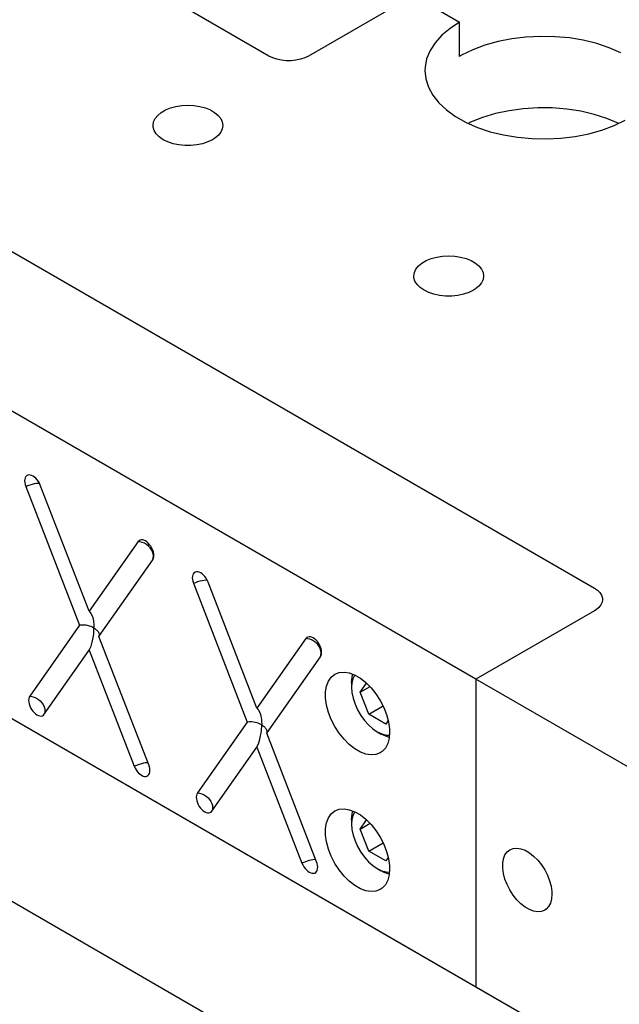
# Model space of a CAD drawing. Header units: inches. Extents: x 3 to 289, y 4 to 291.
# Tile 529 of 634: x 143.16 to 145.85, y 267.87 to 272.28. Entities that reach past the tile are written whole.
import ezdxf

# ---------------------------------------------------------------- set-up
doc = ezdxf.new("R2010")
doc.units = ezdxf.units.IN
doc.header["$LTSCALE"] = 0.5
doc.header["$MEASUREMENT"] = 0
doc.layers.add('STR_INS', color=8, linetype='Continuous')

msp = doc.modelspace()

# ---------------------------------------------------------------- linework, layer by layer
at = {"layer": 'STR_INS', "color": 190, "linetype": 'Continuous'}
for p, q in [((144.279, 272.1142), (142.2945, 273.2599)), ((144.926, 272.3857), (144.4557, 272.1142)), ((144.926, 272.3857), (145.1331, 272.2661)), ((145.09, 272.2379), (145.0531, 272.2069)), ((145.1331, 272.2661), (145.09, 272.2379)), ((145.1331, 272.1126), (145.1331, 272.2661)), ((145.0531, 272.2069), (145.0231, 272.1735)), ((145.4303, 272.1991), (145.3666, 272.1912)), ((145.4952, 272.2023), (145.4303, 272.1991)), ((145.5603, 272.2009), (145.4952, 272.2023)), ((145.6247, 272.195), (145.5603, 272.2009)), ((145.6872, 272.1845), (145.6247, 272.195)), ((141.494, 272.181), (145.7366, 269.7315)), ((145.0231, 272.1735), (145.0004, 272.1383)), ((145.2465, 272.1625), (145.1919, 272.1419)), ((145.305, 272.179), (145.2465, 272.1625)), ((145.3666, 272.1912), (145.305, 272.179)), ((145.7471, 272.1697), (145.6872, 272.1845)), ((145.8034, 272.1508), (145.7471, 272.1697)), ((145.8553, 272.128), (145.8034, 272.1508)), ((144.2957, 272.1061), (144.279, 272.1142)), ((144.3145, 272.0998), (144.2957, 272.1061)), ((144.439, 272.1061), (144.4202, 272.0998)), ((144.4557, 272.1142), (144.439, 272.1061)), ((145.0004, 272.1383), (144.9854, 272.1017)), ((145.1421, 272.1177), (145.1331, 272.1126)), ((145.1919, 272.1419), (145.1421, 272.1177)), ((144.335, 272.0955), (144.3145, 272.0998)), ((144.3565, 272.0934), (144.335, 272.0955)), ((144.3782, 272.0934), (144.3565, 272.0934)), ((144.3997, 272.0955), (144.3782, 272.0934)), ((144.4202, 272.0998), (144.3997, 272.0955)), ((144.9782, 272.0643), (144.9776, 272.0493)), ((144.9854, 272.1017), (144.9782, 272.0643)), ((144.9776, 272.0493), (144.9816, 272.0118)), ((144.9816, 272.0118), (144.9935, 271.9748)), ((144.9935, 271.9748), (145.0132, 271.939)), ((145.0132, 271.939), (145.0403, 271.9048)), ((143.8377, 271.8815), (143.8624, 271.8881)), ((143.8624, 271.8881), (143.8887, 271.8922)), ((143.8887, 271.8922), (143.9158, 271.8936)), ((143.9158, 271.8936), (143.943, 271.8922)), ((143.943, 271.8922), (143.9693, 271.8881)), ((143.9693, 271.8881), (143.9939, 271.8815)), ((145.0403, 271.9048), (145.0745, 271.8728)), ((143.769, 271.8342), (143.7805, 271.8485)), ((143.7805, 271.8485), (143.7961, 271.8614)), ((143.7961, 271.8614), (143.8154, 271.8725)), ((143.8154, 271.8725), (143.8377, 271.8815)), ((143.9939, 271.8815), (144.0163, 271.8725)), ((144.0163, 271.8725), (144.0355, 271.8614)), ((144.0355, 271.8614), (144.0511, 271.8485)), ((144.0511, 271.8485), (144.0626, 271.8342)), ((145.0745, 271.8728), (145.1152, 271.8434)), ((145.1152, 271.8434), (145.1619, 271.8171)), ((145.2937, 271.8561), (145.2358, 271.8388)), ((145.3548, 271.8692), (145.2937, 271.8561)), ((145.4182, 271.8779), (145.3548, 271.8692)), ((145.4829, 271.882), (145.4182, 271.8779)), ((145.5481, 271.8815), (145.4829, 271.882)), ((145.6126, 271.8764), (145.5481, 271.8815)), ((145.6756, 271.8668), (145.6126, 271.8764)), ((145.7361, 271.8528), (145.6756, 271.8668)), ((145.7931, 271.8346), (145.7361, 271.8528)), ((143.7596, 271.8034), (143.7619, 271.819)), ((143.7602, 271.7955), (143.7596, 271.8034)), ((143.7649, 271.78), (143.7602, 271.7955)), ((143.7619, 271.819), (143.769, 271.8342)), ((144.0626, 271.8342), (144.0697, 271.819)), ((144.0697, 271.819), (144.0721, 271.8034)), ((144.0721, 271.8034), (144.0697, 271.7877)), ((145.1619, 271.8171), (145.2137, 271.7944)), ((145.1821, 271.8175), (145.1713, 271.8126)), ((145.2358, 271.8388), (145.1821, 271.8175)), ((145.7707, 271.7827), (145.8252, 271.8032)), ((145.8459, 271.8126), (145.7931, 271.8346)), ((145.8252, 271.8032), (145.875, 271.8275)), ((143.7742, 271.7652), (143.7649, 271.78)), ((143.7878, 271.7516), (143.7742, 271.7652)), ((143.8053, 271.7396), (143.7878, 271.7516)), ((144.0511, 271.7583), (144.0355, 271.7454)), ((144.0626, 271.7725), (144.0511, 271.7583)), ((144.0697, 271.7877), (144.0626, 271.7725)), ((145.2137, 271.7944), (145.27, 271.7754)), ((145.27, 271.7754), (145.3299, 271.7606)), ((145.3299, 271.7606), (145.3925, 271.7502)), ((145.5868, 271.7461), (145.6505, 271.7539)), ((145.6505, 271.7539), (145.7121, 271.7662)), ((145.7121, 271.7662), (145.7707, 271.7827)), ((143.8262, 271.7295), (143.8053, 271.7396)), ((143.8498, 271.7216), (143.8262, 271.7295)), ((143.8754, 271.7162), (143.8498, 271.7216)), ((143.9022, 271.7135), (143.8754, 271.7162)), ((143.9294, 271.7135), (143.9022, 271.7135)), ((143.9563, 271.7162), (143.9294, 271.7135)), ((143.9819, 271.7216), (143.9563, 271.7162)), ((144.0054, 271.7295), (143.9819, 271.7216)), ((144.0263, 271.7396), (144.0054, 271.7295)), ((144.0355, 271.7454), (144.0263, 271.7396)), ((145.3925, 271.7502), (145.4568, 271.7442)), ((145.4568, 271.7442), (145.5219, 271.7429)), ((145.5219, 271.7429), (145.5868, 271.7461)), ((146.8503, 266.9959), (139.1428, 271.4457)), ((144.9487, 271.174), (144.9643, 271.1869)), ((144.9643, 271.1869), (144.9836, 271.198)), ((144.9836, 271.198), (145.0059, 271.207)), ((145.0059, 271.207), (145.0306, 271.2137)), ((145.0306, 271.2137), (145.0569, 271.2177)), ((145.0569, 271.2177), (145.084, 271.2191)), ((145.084, 271.2191), (145.1112, 271.2177)), ((145.1112, 271.2177), (145.1375, 271.2137)), ((145.1375, 271.2137), (145.1622, 271.207)), ((145.1622, 271.207), (145.1845, 271.198)), ((145.1845, 271.198), (145.2037, 271.1869)), ((145.2037, 271.1869), (145.2194, 271.174)), ((144.9278, 271.1289), (144.9302, 271.1446)), ((144.9302, 271.1446), (144.9372, 271.1598)), ((144.9372, 271.1598), (144.9487, 271.174)), ((145.2194, 271.174), (145.2309, 271.1598)), ((145.2309, 271.1598), (145.2379, 271.1446)), ((145.2379, 271.1446), (145.2403, 271.1289)), ((144.9284, 271.121), (144.9278, 271.1289)), ((144.9331, 271.1056), (144.9284, 271.121)), ((144.9424, 271.0908), (144.9331, 271.1056)), ((144.9561, 271.0772), (144.9424, 271.0908)), ((145.2309, 271.098), (145.2194, 271.0838)), ((145.2379, 271.1132), (145.2309, 271.098)), ((145.2403, 271.1289), (145.2379, 271.1132)), ((144.9736, 271.0651), (144.9561, 271.0772)), ((144.9944, 271.055), (144.9736, 271.0651)), ((145.018, 271.0471), (144.9944, 271.055)), ((145.0436, 271.0418), (145.018, 271.0471)), ((145.1501, 271.0471), (145.1245, 271.0418)), ((145.1737, 271.055), (145.1501, 271.0471)), ((145.1945, 271.0651), (145.1737, 271.055)), ((145.2037, 271.0709), (145.1945, 271.0651)), ((145.2194, 271.0838), (145.2037, 271.0709)), ((145.0704, 271.039), (145.0436, 271.0418)), ((145.0977, 271.039), (145.0704, 271.039)), ((145.1245, 271.0418), (145.0977, 271.039)), ((139.1428, 270.6292), (146.8503, 266.1794)), ((145.7366, 269.7315), (145.7506, 269.7219)), ((145.7506, 269.7219), (145.7615, 269.711)), ((145.7615, 269.711), (145.769, 269.6992)), ((145.769, 269.6992), (145.7728, 269.6868)), ((145.7732, 269.6805), (145.7713, 269.668)), ((145.7728, 269.6868), (145.7732, 269.6805)), ((145.7565, 269.6444), (145.744, 269.6341)), ((145.7657, 269.6558), (145.7565, 269.6444)), ((145.7713, 269.668), (145.7657, 269.6558)), ((145.7366, 269.6295), (145.2063, 269.3233)), ((145.744, 269.6341), (145.7366, 269.6295)), ((146.8503, 268.3741), (145.2063, 269.3233)), ((145.2063, 269.3233), (145.2063, 267.945)), ((145.3294, 268.5194), (145.336, 268.5365)), ((145.336, 268.5365), (145.3456, 268.5502)), ((145.3456, 268.5502), (145.358, 268.56)), ((145.358, 268.56), (145.3727, 268.5658)), ((145.3727, 268.5658), (145.3894, 268.5673)), ((145.3894, 268.5673), (145.4075, 268.5645)), ((145.4075, 268.5645), (145.4265, 268.5574)), ((145.4265, 268.5574), (145.4457, 268.5463)), ((145.4457, 268.5463), (145.4647, 268.5314)), ((145.326, 268.4994), (145.3294, 268.5194)), ((145.326, 268.4772), (145.326, 268.4994)), ((145.4647, 268.5314), (145.4828, 268.5134)), ((145.4828, 268.5134), (145.4995, 268.4926)), ((145.4995, 268.4926), (145.5142, 268.4698)), ((145.3294, 268.4533), (145.326, 268.4772)), ((145.336, 268.4286), (145.3294, 268.4533)), ((145.5142, 268.4698), (145.5266, 268.4457)), ((145.5266, 268.4457), (145.5362, 268.4208)), ((145.3456, 268.4038), (145.336, 268.4286)), ((145.358, 268.3796), (145.3456, 268.4038)), ((145.5362, 268.4208), (145.5428, 268.3961)), ((145.3727, 268.3568), (145.358, 268.3796)), ((145.3894, 268.3361), (145.3727, 268.3568)), ((145.5428, 268.3961), (145.5462, 268.3723)), ((145.5466, 268.3609), (145.5449, 268.3398)), ((145.5462, 268.3723), (145.5466, 268.3609)), ((145.4075, 268.318), (145.3894, 268.3361)), ((145.4265, 268.3032), (145.4075, 268.318)), ((145.5399, 268.3212), (145.5318, 268.3057)), ((145.5449, 268.3398), (145.5399, 268.3212)), ((145.4457, 268.2921), (145.4265, 268.3032)), ((145.4647, 268.285), (145.4457, 268.2921)), ((145.4828, 268.2821), (145.4647, 268.285)), ((145.4995, 268.2836), (145.4828, 268.2821)), ((145.5142, 268.2894), (145.4995, 268.2836)), ((145.5207, 268.2939), (145.5142, 268.2894)), ((145.5318, 268.3057), (145.5207, 268.2939)), ((146.8503, 266.9959), (145.2063, 267.945))]:
    msp.add_line(p, q, dxfattribs=at)
at = {"layer": 'STR_INS', "color": 9, "linetype": 'Continuous'}
for p, q in [((141.494, 272.181), (145.7366, 269.7315)), ((145.2063, 269.3233), (140.7869, 271.8748)), ((145.2063, 267.945), (140.7869, 270.4966)), ((143.1849, 270.2189), (143.1842, 270.2117)), ((143.1842, 270.2117), (143.1847, 270.2039)), ((143.1866, 270.2253), (143.1849, 270.2189)), ((143.1894, 270.2305), (143.1866, 270.2253)), ((143.1933, 270.2345), (143.1894, 270.2305)), ((143.198, 270.2371), (143.1933, 270.2345)), ((143.2034, 270.2382), (143.198, 270.2371)), ((143.2094, 270.2379), (143.2034, 270.2382)), ((143.2154, 270.2363), (143.2094, 270.2379)), ((143.222, 270.2332), (143.2154, 270.2363)), ((143.2285, 270.2287), (143.222, 270.2332)), ((143.2349, 270.2231), (143.2285, 270.2287)), ((143.2408, 270.2164), (143.2349, 270.2231)), ((143.2462, 270.209), (143.2408, 270.2164)), ((143.2509, 270.2009), (143.2462, 270.209)), ((143.1847, 270.2039), (143.1864, 270.1956)), ((143.1864, 270.1956), (143.1891, 270.1871)), ((143.1891, 270.1871), (143.1893, 270.1867)), ((143.1893, 270.1867), (143.4303, 269.5655)), ((143.2547, 270.1925), (143.2509, 270.2009)), ((143.4739, 269.6275), (143.2547, 270.1925)), ((143.6971, 269.9436), (143.6933, 269.9396)), ((143.7018, 269.9462), (143.6971, 269.9436)), ((143.7072, 269.9474), (143.7018, 269.9462)), ((143.7132, 269.9471), (143.7072, 269.9474)), ((143.7189, 269.9455), (143.7132, 269.9471)), ((143.7255, 269.9425), (143.7189, 269.9455)), ((143.6931, 269.9394), (143.4739, 269.6275)), ((143.6933, 269.9396), (143.6931, 269.9394)), ((143.732, 269.9381), (143.7255, 269.9425)), ((143.7384, 269.9325), (143.732, 269.9381)), ((143.7444, 269.9259), (143.7384, 269.9325)), ((143.7498, 269.9185), (143.7444, 269.9259)), ((143.7545, 269.9104), (143.7498, 269.9185)), ((143.7583, 269.902), (143.7545, 269.9104)), ((143.7611, 269.8936), (143.7583, 269.902)), ((143.5175, 269.5152), (143.7585, 269.858)), ((143.7585, 269.858), (143.7613, 269.8633)), ((143.7629, 269.8852), (143.7611, 269.8936)), ((143.7613, 269.8633), (143.7614, 269.8636)), ((143.7614, 269.8636), (143.763, 269.87)), ((143.7635, 269.8773), (143.7629, 269.8852)), ((143.763, 269.87), (143.7635, 269.8773)), ((143.9362, 269.7852), (143.9355, 269.778)), ((143.9355, 269.778), (143.936, 269.7701)), ((143.936, 269.7701), (143.9377, 269.7618)), ((143.9379, 269.7915), (143.9362, 269.7852)), ((143.9407, 269.7967), (143.9379, 269.7915)), ((143.9446, 269.8007), (143.9407, 269.7967)), ((143.9493, 269.8033), (143.9446, 269.8007)), ((143.9547, 269.8045), (143.9493, 269.8033)), ((143.9607, 269.8042), (143.9547, 269.8045)), ((143.9667, 269.8025), (143.9607, 269.8042)), ((143.9733, 269.7994), (143.9667, 269.8025)), ((143.9798, 269.795), (143.9733, 269.7994)), ((143.9862, 269.7893), (143.9798, 269.795)), ((143.9921, 269.7827), (143.9862, 269.7893)), ((143.9975, 269.7752), (143.9921, 269.7827)), ((144.0022, 269.7671), (143.9975, 269.7752)), ((144.006, 269.7587), (144.0022, 269.7671)), ((143.9377, 269.7618), (143.9404, 269.7533)), ((143.9404, 269.7533), (143.9406, 269.7529)), ((143.9406, 269.7529), (144.1816, 269.1317)), ((144.2252, 269.1937), (144.006, 269.7587)), ((145.7366, 269.7315), (145.7506, 269.7219)), ((145.7506, 269.7219), (145.7615, 269.711)), ((145.7615, 269.711), (145.769, 269.6992)), ((145.769, 269.6992), (145.7728, 269.6868)), ((145.7732, 269.6805), (145.7713, 269.668)), ((145.7728, 269.6868), (145.7732, 269.6805)), ((145.7565, 269.6444), (145.744, 269.6341)), ((145.7657, 269.6558), (145.7565, 269.6444)), ((145.7713, 269.668), (145.7657, 269.6558)), ((143.4739, 269.6275), (143.4815, 269.6184)), ((143.4815, 269.6184), (143.4866, 269.6079)), ((143.4866, 269.6079), (143.4893, 269.5997)), ((143.4893, 269.5997), (143.4913, 269.5919)), ((143.4913, 269.5919), (143.4926, 269.5846)), ((145.7366, 269.6295), (145.2063, 269.3233)), ((145.744, 269.6341), (145.7366, 269.6295)), ((143.4303, 269.5655), (143.207, 269.2478)), ((143.4397, 269.566), (143.4303, 269.5655)), ((143.449, 269.5658), (143.4397, 269.566)), ((143.4579, 269.5648), (143.449, 269.5658)), ((143.4664, 269.5633), (143.4579, 269.5648)), ((143.4744, 269.5613), (143.4664, 269.5633)), ((143.4819, 269.5588), (143.4744, 269.5613)), ((143.4888, 269.5559), (143.4819, 269.5588)), ((143.4951, 269.5526), (143.4888, 269.5559)), ((143.4926, 269.5846), (143.4936, 269.5778)), ((143.4936, 269.5778), (143.4943, 269.5712)), ((143.4943, 269.5712), (143.4948, 269.5649)), ((143.4948, 269.5649), (143.495, 269.5587)), ((143.495, 269.5587), (143.4951, 269.5526)), ((143.495, 269.5443), (143.4951, 269.5526)), ((143.4951, 269.5526), (143.4988, 269.5503)), ((143.4988, 269.5503), (143.5023, 269.5478)), ((143.5023, 269.5478), (143.5055, 269.5452)), ((143.487, 269.4888), (143.4902, 269.5033)), ((143.4902, 269.5033), (143.4923, 269.5155)), ((143.4923, 269.5155), (143.4937, 269.5261)), ((143.4937, 269.5261), (143.4945, 269.5356)), ((143.4945, 269.5356), (143.495, 269.5443)), ((143.5055, 269.5452), (143.5084, 269.5425)), ((143.5084, 269.5425), (143.511, 269.5396)), ((143.511, 269.5396), (143.5133, 269.5366)), ((143.5133, 269.5366), (143.5152, 269.5335)), ((143.5152, 269.5335), (143.5167, 269.5302)), ((143.5167, 269.5302), (143.5178, 269.5266)), ((143.5183, 269.519), (143.5175, 269.5152)), ((143.7408, 268.9396), (143.5175, 269.5152)), ((143.5178, 269.5266), (143.5184, 269.5228)), ((143.5184, 269.5228), (143.5183, 269.519)), ((144.4444, 269.5056), (144.2252, 269.1937)), ((144.4446, 269.5058), (144.4444, 269.5056)), ((144.4484, 269.5098), (144.4446, 269.5058)), ((144.4531, 269.5124), (144.4484, 269.5098)), ((144.4585, 269.5136), (144.4531, 269.5124)), ((144.4645, 269.5133), (144.4585, 269.5136)), ((144.4702, 269.5118), (144.4645, 269.5133)), ((144.4768, 269.5087), (144.4702, 269.5118)), ((144.4833, 269.5043), (144.4768, 269.5087)), ((144.4897, 269.4988), (144.4833, 269.5043)), ((143.4739, 269.4531), (143.4818, 269.4719)), ((143.4818, 269.4719), (143.487, 269.4888)), ((144.4957, 269.4921), (144.4897, 269.4988)), ((144.5011, 269.4847), (144.4957, 269.4921)), ((144.5058, 269.4767), (144.5011, 269.4847)), ((144.5096, 269.4683), (144.5058, 269.4767)), ((144.5124, 269.4598), (144.5096, 269.4683)), ((144.5142, 269.4515), (144.5124, 269.4598)), ((143.2723, 269.1664), (143.4739, 269.4531)), ((143.4739, 269.4531), (143.6754, 268.9337)), ((144.2688, 269.0814), (144.5098, 269.4243)), ((144.5098, 269.4243), (144.5126, 269.4296)), ((144.5126, 269.4296), (144.5127, 269.4298)), ((144.5127, 269.4298), (144.5143, 269.4362)), ((144.5148, 269.4435), (144.5142, 269.4515)), ((144.5143, 269.4362), (144.5148, 269.4435)), ((144.5458, 269.315), (144.5583, 269.3328)), ((144.5583, 269.3328), (144.5744, 269.3457)), ((144.5744, 269.3457), (144.5936, 269.3532)), ((144.5936, 269.3532), (144.6153, 269.3551)), ((144.6153, 269.3551), (144.6388, 269.3514)), ((144.6388, 269.3514), (144.6634, 269.3422)), ((144.6634, 269.3422), (144.6885, 269.3278)), ((144.6885, 269.3278), (144.7131, 269.3085)), ((144.5329, 269.2668), (144.5372, 269.2928)), ((144.5372, 269.2928), (144.5458, 269.315)), ((144.7131, 269.3085), (144.7367, 269.285)), ((144.7367, 269.285), (144.7583, 269.2581)), ((145.2063, 269.3233), (145.2063, 267.945)), ((143.2042, 269.2425), (143.2025, 269.2361)), ((143.207, 269.2478), (143.2042, 269.2425)), ((144.5329, 269.2379), (144.5329, 269.2668)), ((144.5372, 269.207), (144.5329, 269.2379)), ((144.7583, 269.2581), (144.7775, 269.2284)), ((143.2025, 269.2361), (143.2019, 269.2289)), ((143.2019, 269.2289), (143.2025, 269.221)), ((143.2025, 269.221), (143.2042, 269.2127)), ((143.2042, 269.2127), (143.207, 269.2042)), ((143.207, 269.2042), (143.2107, 269.1958)), ((143.2107, 269.1958), (143.2154, 269.1877)), ((144.2252, 269.1937), (144.2328, 269.1846)), ((144.5458, 269.1748), (144.5372, 269.207)), ((144.7775, 269.2284), (144.7936, 269.197)), ((144.7936, 269.197), (144.8061, 269.1647)), ((143.2154, 269.1877), (143.2208, 269.1802)), ((143.2208, 269.1802), (143.2267, 269.1736)), ((143.2267, 269.1736), (143.2331, 269.168)), ((143.2331, 269.168), (143.2396, 269.1635)), ((143.2396, 269.1635), (143.2462, 269.1604)), ((143.2462, 269.1604), (143.2526, 269.1587)), ((143.2526, 269.1587), (143.2585, 269.1584)), ((143.2585, 269.1584), (143.2639, 269.1597)), ((143.2639, 269.1597), (143.2686, 269.1624)), ((143.2686, 269.1624), (143.2723, 269.1664)), ((144.2328, 269.1846), (144.2379, 269.1742)), ((144.2379, 269.1742), (144.2406, 269.166)), ((144.2406, 269.166), (144.2426, 269.1582)), ((144.2426, 269.1582), (144.2439, 269.1509)), ((144.2439, 269.1509), (144.2449, 269.144)), ((144.5583, 269.1426), (144.5458, 269.1748)), ((144.8061, 269.1647), (144.8147, 269.1326)), ((144.1816, 269.1317), (143.9583, 268.814)), ((144.191, 269.1323), (144.1816, 269.1317)), ((144.2003, 269.132), (144.191, 269.1323)), ((144.2092, 269.1311), (144.2003, 269.132)), ((144.2177, 269.1296), (144.2092, 269.1311)), ((144.2257, 269.1275), (144.2177, 269.1296)), ((144.2332, 269.125), (144.2257, 269.1275)), ((144.2401, 269.1221), (144.2332, 269.125)), ((144.2464, 269.1188), (144.2401, 269.1221)), ((144.2449, 269.144), (144.2456, 269.1375)), ((144.2456, 269.1375), (144.2461, 269.1312)), ((144.2458, 269.1018), (144.2463, 269.1105)), ((144.2461, 269.1312), (144.2463, 269.125)), ((144.2463, 269.125), (144.2464, 269.1188)), ((144.2463, 269.1105), (144.2464, 269.1188)), ((144.2464, 269.1188), (144.2501, 269.1165)), ((144.2501, 269.1165), (144.2536, 269.114)), ((144.2536, 269.114), (144.2568, 269.1114)), ((144.2568, 269.1114), (144.2597, 269.1087)), ((144.2597, 269.1087), (144.2623, 269.1058)), ((144.2623, 269.1058), (144.2646, 269.1028)), ((144.5744, 269.1111), (144.5583, 269.1426)), ((144.5936, 269.0815), (144.5744, 269.1111)), ((144.8147, 269.1326), (144.819, 269.1016)), ((144.2383, 269.0551), (144.2415, 269.0695)), ((144.2415, 269.0695), (144.2436, 269.0818)), ((144.2436, 269.0818), (144.245, 269.0924)), ((144.245, 269.0924), (144.2458, 269.1018)), ((144.2646, 269.1028), (144.2665, 269.0997)), ((144.2665, 269.0997), (144.268, 269.0965)), ((144.268, 269.0965), (144.2691, 269.0928)), ((144.2696, 269.0852), (144.2688, 269.0814)), ((144.4921, 268.5058), (144.2688, 269.0814)), ((144.2691, 269.0928), (144.2697, 269.0891)), ((144.2697, 269.0891), (144.2696, 269.0852)), ((144.6153, 269.0545), (144.5936, 269.0815)), ((144.8196, 269.0869), (144.8174, 269.0593)), ((144.819, 269.1016), (144.8196, 269.0869)), ((144.0236, 268.7327), (144.2252, 269.0194)), ((144.2252, 269.0194), (144.2331, 269.0382)), ((144.2252, 269.0194), (144.4267, 268.5)), ((144.2331, 269.0382), (144.2383, 269.0551)), ((144.6388, 269.031), (144.6153, 269.0545)), ((144.6634, 269.0118), (144.6388, 269.031)), ((144.8109, 269.0351), (144.8003, 269.015)), ((144.8174, 269.0593), (144.8109, 269.0351)), ((144.6885, 268.9973), (144.6634, 269.0118)), ((144.7131, 268.9881), (144.6885, 268.9973)), ((144.7367, 268.9844), (144.7131, 268.9881)), ((144.7583, 268.9864), (144.7367, 268.9844)), ((144.7775, 268.9939), (144.7583, 268.9864)), ((144.786, 268.9996), (144.7775, 268.9939)), ((144.8003, 269.015), (144.786, 268.9996)), ((143.6754, 268.9337), (143.6792, 268.9253)), ((143.7435, 268.9315), (143.7408, 268.9396)), ((143.7452, 268.9231), (143.7435, 268.9315)), ((143.6792, 268.9253), (143.6838, 268.9172)), ((143.6838, 268.9172), (143.6892, 268.9098)), ((143.6892, 268.9098), (143.6952, 268.9031)), ((143.6952, 268.9031), (143.7016, 268.8975)), ((143.7016, 268.8975), (143.7081, 268.893)), ((143.7081, 268.893), (143.7147, 268.8899)), ((143.7147, 268.8899), (143.721, 268.8882)), ((143.721, 268.8882), (143.727, 268.888)), ((143.727, 268.888), (143.7324, 268.8892)), ((143.7324, 268.8892), (143.737, 268.8919)), ((143.737, 268.8919), (143.7408, 268.896)), ((143.7408, 268.896), (143.7436, 268.9012)), ((143.7436, 268.9012), (143.7437, 268.9015)), ((143.7437, 268.9015), (143.7453, 268.9079)), ((143.7459, 268.9152), (143.7452, 268.9231)), ((143.7453, 268.9079), (143.7459, 268.9152)), ((143.9538, 268.8024), (143.9532, 268.7951)), ((143.9555, 268.8087), (143.9538, 268.8024)), ((143.9583, 268.814), (143.9555, 268.8087)), ((143.9532, 268.7951), (143.9538, 268.7872)), ((143.9538, 268.7872), (143.9555, 268.7789)), ((143.9555, 268.7789), (143.9583, 268.7704)), ((143.9583, 268.7704), (143.962, 268.762)), ((143.962, 268.762), (143.9667, 268.754)), ((143.9667, 268.754), (143.9721, 268.7465)), ((143.9721, 268.7465), (143.978, 268.7398)), ((143.978, 268.7398), (143.9844, 268.7342)), ((143.9844, 268.7342), (143.991, 268.7297)), ((143.991, 268.7297), (143.9975, 268.7266)), ((143.9975, 268.7266), (144.0039, 268.7249)), ((144.0039, 268.7249), (144.0098, 268.7247)), ((144.0098, 268.7247), (144.0152, 268.7259)), ((144.0152, 268.7259), (144.0199, 268.7286)), ((144.0199, 268.7286), (144.0236, 268.7327)), ((144.5458, 268.7027), (144.5583, 268.7205)), ((144.5583, 268.7205), (144.5744, 268.7333)), ((144.5744, 268.7333), (144.5936, 268.7408)), ((144.5936, 268.7408), (144.6153, 268.7428)), ((144.6153, 268.7428), (144.6388, 268.7391)), ((144.6388, 268.7391), (144.6634, 268.7299)), ((144.6634, 268.7299), (144.6885, 268.7154)), ((144.6885, 268.7154), (144.7131, 268.6961)), ((144.5329, 268.6545), (144.5372, 268.6804)), ((144.5372, 268.6804), (144.5458, 268.7027)), ((144.7131, 268.6961), (144.7367, 268.6727)), ((144.7367, 268.6727), (144.7583, 268.6457)), ((144.5329, 268.6256), (144.5329, 268.6545)), ((144.5372, 268.5946), (144.5329, 268.6256)), ((144.7583, 268.6457), (144.7775, 268.616)), ((144.5458, 268.5625), (144.5372, 268.5946)), ((144.7775, 268.616), (144.7936, 268.5846)), ((144.7936, 268.5846), (144.8061, 268.5523)), ((144.5583, 268.5302), (144.5458, 268.5625)), ((144.8061, 268.5523), (144.8147, 268.5202)), ((144.4267, 268.5), (144.4305, 268.4915)), ((144.4305, 268.4915), (144.4351, 268.4835)), ((144.4948, 268.4977), (144.4921, 268.5058)), ((144.4965, 268.4894), (144.4948, 268.4977)), ((144.4972, 268.4815), (144.4965, 268.4894)), ((144.5744, 268.4988), (144.5583, 268.5302)), ((144.5936, 268.4691), (144.5744, 268.4988)), ((144.8147, 268.5202), (144.819, 268.4892)), ((144.819, 268.4892), (144.8196, 268.4745)), ((144.4351, 268.4835), (144.4405, 268.476)), ((144.4405, 268.476), (144.4465, 268.4694)), ((144.4465, 268.4694), (144.4529, 268.4637)), ((144.4529, 268.4637), (144.4594, 268.4593)), ((144.4594, 268.4593), (144.466, 268.4562)), ((144.466, 268.4562), (144.4723, 268.4545)), ((144.4723, 268.4545), (144.4783, 268.4542)), ((144.4783, 268.4542), (144.4837, 268.4555)), ((144.4837, 268.4555), (144.4883, 268.4582)), ((144.4883, 268.4582), (144.4921, 268.4622)), ((144.4921, 268.4622), (144.4949, 268.4675)), ((144.4949, 268.4675), (144.495, 268.4678)), ((144.495, 268.4678), (144.4966, 268.4742)), ((144.4966, 268.4742), (144.4972, 268.4815)), ((144.6153, 268.4421), (144.5936, 268.4691)), ((144.8174, 268.4469), (144.8109, 268.4228)), ((144.8196, 268.4745), (144.8174, 268.4469)), ((144.6388, 268.4187), (144.6153, 268.4421)), ((144.6634, 268.3994), (144.6388, 268.4187)), ((144.8003, 268.4027), (144.786, 268.3873)), ((144.8109, 268.4228), (144.8003, 268.4027)), ((144.6885, 268.385), (144.6634, 268.3994)), ((144.7131, 268.3757), (144.6885, 268.385)), ((144.7367, 268.372), (144.7131, 268.3757)), ((144.7583, 268.374), (144.7367, 268.372)), ((144.7775, 268.3815), (144.7583, 268.374)), ((144.786, 268.3873), (144.7775, 268.3815))]:
    msp.add_line(p, q, dxfattribs=at)
at = {"layer": 'STR_INS', "color": 4, "linetype": 'Continuous'}
for p, q in [((143.1893, 270.1867), (143.1994, 270.1906)), ((143.1994, 270.1906), (143.2096, 270.1941)), ((143.2096, 270.1941), (143.2194, 270.1971)), ((143.2194, 270.1971), (143.2286, 270.1994)), ((143.2286, 270.1994), (143.2369, 270.201)), ((143.2369, 270.201), (143.2441, 270.2019)), ((143.2441, 270.2019), (143.2498, 270.202)), ((143.2498, 270.202), (143.2503, 270.202)), ((143.7005, 269.9386), (143.6931, 269.9394)), ((143.7107, 269.936), (143.7005, 269.9386)), ((143.7207, 269.932), (143.7107, 269.936)), ((143.73, 269.9265), (143.7207, 269.932)), ((143.7386, 269.9198), (143.73, 269.9265)), ((143.7461, 269.912), (143.7386, 269.9198)), ((143.7523, 269.9035), (143.7461, 269.912)), ((143.7569, 269.8944), (143.7523, 269.9035)), ((143.7599, 269.885), (143.7569, 269.8944)), ((143.7585, 269.858), (143.7607, 269.8665)), ((143.7612, 269.8756), (143.7599, 269.885)), ((143.7607, 269.8665), (143.7612, 269.8756)), ((143.9799, 269.7656), (143.9882, 269.7673)), ((143.9882, 269.7673), (143.9954, 269.7681)), ((143.9954, 269.7681), (144.0011, 269.7682)), ((144.0011, 269.7682), (144.0016, 269.7682)), ((143.9406, 269.7529), (143.9507, 269.7568)), ((143.9507, 269.7568), (143.9609, 269.7603)), ((143.9609, 269.7603), (143.9707, 269.7633)), ((143.9707, 269.7633), (143.9799, 269.7656)), ((144.4518, 269.5048), (144.4444, 269.5056)), ((144.462, 269.5023), (144.4518, 269.5048)), ((144.472, 269.4982), (144.462, 269.5023)), ((144.4813, 269.4928), (144.472, 269.4982)), ((144.4899, 269.486), (144.4813, 269.4928)), ((144.4974, 269.4783), (144.4899, 269.486)), ((144.5036, 269.4697), (144.4974, 269.4783)), ((144.5082, 269.4606), (144.5036, 269.4697)), ((144.5112, 269.4512), (144.5082, 269.4606)), ((144.5098, 269.4243), (144.512, 269.4328)), ((144.5125, 269.4418), (144.5112, 269.4512)), ((144.512, 269.4328), (144.5125, 269.4418)), ((143.207, 269.2478), (143.2171, 269.2464)), ((143.2171, 269.2464), (143.2273, 269.2435)), ((143.2273, 269.2435), (143.2371, 269.2391)), ((143.2371, 269.2391), (143.2463, 269.2332)), ((143.2463, 269.2332), (143.2546, 269.2262)), ((143.2546, 269.2262), (143.2617, 269.2182)), ((143.2617, 269.2182), (143.2675, 269.2095)), ((143.2675, 269.2095), (143.2718, 269.2003)), ((143.2718, 269.2003), (143.2743, 269.1909)), ((143.2742, 269.1726), (143.2723, 269.1664)), ((143.2751, 269.1815), (143.2742, 269.1726)), ((143.2743, 269.1909), (143.2751, 269.1815)), ((143.6779, 268.9347), (143.6754, 268.9337)), ((143.688, 268.9385), (143.6779, 268.9347)), ((143.6981, 268.9419), (143.688, 268.9385)), ((143.7078, 268.9447), (143.6981, 268.9419)), ((143.7168, 268.9469), (143.7078, 268.9447)), ((143.7249, 268.9484), (143.7168, 268.9469)), ((143.7317, 268.949), (143.7249, 268.9484)), ((143.7371, 268.949), (143.7317, 268.949)), ((143.9583, 268.814), (143.9684, 268.8127)), ((143.9684, 268.8127), (143.9786, 268.8097)), ((143.9786, 268.8097), (143.9884, 268.8053)), ((143.9884, 268.8053), (143.9976, 268.7995)), ((143.9976, 268.7995), (144.0059, 268.7925)), ((144.0059, 268.7925), (144.013, 268.7845)), ((144.013, 268.7845), (144.0188, 268.7757)), ((144.0188, 268.7757), (144.0231, 268.7665)), ((144.0231, 268.7665), (144.0256, 268.7571)), ((144.0256, 268.7571), (144.0264, 268.7478)), ((144.0255, 268.7388), (144.0236, 268.7327)), ((144.0264, 268.7478), (144.0255, 268.7388)), ((144.4292, 268.5009), (144.4267, 268.5)), ((144.4393, 268.5048), (144.4292, 268.5009)), ((144.4494, 268.5082), (144.4393, 268.5048)), ((144.4591, 268.511), (144.4494, 268.5082)), ((144.4681, 268.5131), (144.4591, 268.511)), ((144.4762, 268.5146), (144.4681, 268.5131)), ((144.483, 268.5153), (144.4762, 268.5146)), ((144.4885, 268.5152), (144.483, 268.5153))]:
    msp.add_line(p, q, dxfattribs=at)
at = {"layer": 'STR_INS', "color": 132, "linetype": 'Continuous'}
for p, q in [((144.6491, 269.3074), (144.6511, 269.3328)), ((144.6511, 269.3328), (144.6541, 269.3463)), ((144.6629, 269.3425), (144.6549, 269.3258)), ((144.6491, 269.3074), (144.6491, 269.2874)), ((144.6503, 269.3059), (144.6491, 269.2874)), ((144.6491, 269.2874), (144.6508, 269.2632)), ((144.6549, 269.3258), (144.6503, 269.3059)), ((144.6878, 269.265), (144.7164, 269.3056)), ((144.6878, 269.265), (144.7318, 269.2904)), ((144.6508, 269.2632), (144.656, 269.2378)), ((144.656, 269.2378), (144.6645, 269.2119)), ((144.7261, 269.1664), (144.6878, 269.265)), ((144.6645, 269.2119), (144.6761, 269.1862)), ((144.7261, 269.1664), (144.7906, 269.2036)), ((144.6761, 269.1862), (144.6903, 269.1616)), ((144.6903, 269.1616), (144.7067, 269.1388)), ((144.8026, 269.1222), (144.7261, 269.1664)), ((144.7067, 269.1388), (144.7249, 269.1185)), ((144.7249, 269.1185), (144.7443, 269.1013)), ((144.8136, 269.1378), (144.8026, 269.1222)), ((144.7443, 269.1013), (144.7643, 269.0877)), ((144.7643, 269.0877), (144.7817, 269.0777)), ((144.7643, 269.0877), (144.7844, 269.0782)), ((144.7952, 269.0707), (144.7817, 269.0777)), ((144.7844, 269.0782), (144.8038, 269.073)), ((144.8179, 269.0626), (144.7952, 269.0707)), ((144.8038, 269.073), (144.819, 269.0721)), ((144.6491, 268.695), (144.6511, 268.7204)), ((144.6549, 268.7134), (144.6503, 268.6935)), ((144.6511, 268.7204), (144.6541, 268.7339)), ((144.6629, 268.7301), (144.6549, 268.7134)), ((144.6491, 268.695), (144.6491, 268.675)), ((144.6503, 268.6935), (144.6491, 268.675)), ((144.6491, 268.675), (144.6508, 268.6509)), ((144.6878, 268.6526), (144.7164, 268.6932)), ((144.6878, 268.6526), (144.7318, 268.678)), ((144.6508, 268.6509), (144.656, 268.6254)), ((144.656, 268.6254), (144.6645, 268.5995)), ((144.7261, 268.554), (144.6878, 268.6526)), ((144.6645, 268.5995), (144.6761, 268.5739)), ((144.7261, 268.554), (144.7906, 268.5912)), ((144.6761, 268.5739), (144.6903, 268.5493)), ((144.6903, 268.5493), (144.7067, 268.5264)), ((144.8026, 268.5098), (144.7261, 268.554)), ((144.7067, 268.5264), (144.7249, 268.5061)), ((144.7249, 268.5061), (144.7443, 268.4889)), ((144.7443, 268.4889), (144.7643, 268.4753)), ((144.8136, 268.5254), (144.8026, 268.5098)), ((144.7643, 268.4753), (144.7817, 268.4653)), ((144.7643, 268.4753), (144.7844, 268.4658)), ((144.7952, 268.4583), (144.7817, 268.4653)), ((144.7844, 268.4658), (144.8038, 268.4606)), ((144.8179, 268.4502), (144.7952, 268.4583)), ((144.8038, 268.4606), (144.819, 268.4597))]:
    msp.add_line(p, q, dxfattribs=at)

doc.saveas('drawing.dxf')
